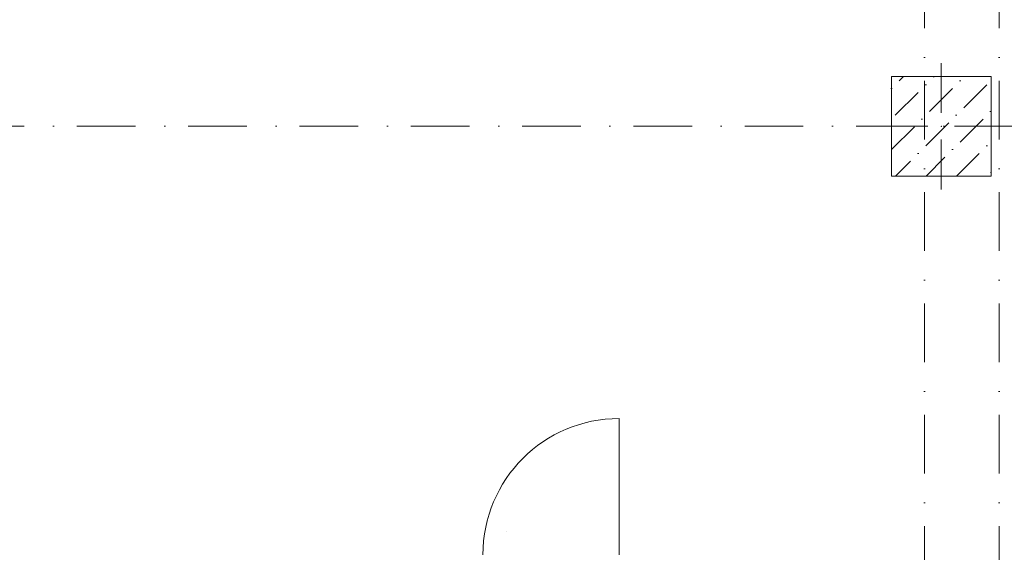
# Model space of a CAD drawing. Header units: millimetres. Extents: x -59761 to 112741, y -57975 to 46221.
# Tile 295 of 421: x 39099 to 45030, y -11565 to -8358. Entities that reach past the tile are written whole.
import ezdxf

# ---------------------------------------------------------------- set-up
doc = ezdxf.new("R2010")
doc.units = ezdxf.units.MM
for name, pattern in [('Wipeout_Contour', [1000, 0, -1000]), ('Штриховая', [564.444447, 282.222223, -282.222223]), ('Штрихпунктирная', [670.277762, 352.777767, -176.388884, 0, -141.111112])]:
    doc.linetypes.add(name, pattern=pattern)
for name, color, linetype in [('Конструктив - Колонны', 7, 'Continuous'), ('Конструктив - Стены Блок 200 нов', 7, 'Continuous'), ('Элемент модели - Границы зон', 7, 'Continuous'), ('Элемент Модели - Зона', 7, 'Continuous'), ('Элемент Модели - Оси', 2, 'Continuous')]:
    doc.layers.add(name, color=color, linetype=linetype)

msp = doc.modelspace()

# ---------------------------------------------------------------- linework, layer by layer
at = {"layer": 'Конструктив - Стены Блок 200 нов', "color": 7, "linetype": 'Continuous', "lineweight": 5}
msp.add_line((42709.47, -11580), (42709.47, -10760), dxfattribs=at)
msp.add_arc((42709.47, -11580), 820, 90, 180, dxfattribs=at)
at = {"layer": 'Элемент модели - Границы зон', "color": 250, "linetype": 'Штрихпунктирная', "lineweight": 15}
msp.add_line((42034.3, -17331.5), (42034.3, -11320.46), dxfattribs=at)
at = {"layer": 'Элемент Модели - Зона', "color": 253, "linetype": 'Штриховая', "lineweight": 15, "flags": 128}
msp.add_lwpolyline([(44350, -9300), (44350, -8700), (44950, -8700), (44950, -9300)], close=True, dxfattribs=at)
at = {"layer": 'Элемент Модели - Оси', "color": 7, "linetype": 'Штрихпунктирная', "lineweight": 15}
msp.add_line((45000, 38200), (45000, -55975), dxfattribs=at)

# ---------------------------------------------------------------- next in the draw order: wipeouts: each hides what was drawn before it
at = {"color": 254, "linetype": 'Wipeout_Contour', "lineweight": 0, "ltscale": 10078880.98680765}
msp.add_wipeout([(44350, -9300), (44950, -9300), (44950, -8700), (44350, -8700)], dxfattribs=at).dxf.layer = 'Конструктив - Колонны'

# ---------------------------------------------------------------- next in the draw order: hatches: boundary and pattern name
at = {"layer": 'Конструктив - Колонны', "linetype": 'Continuous', "lineweight": 15}
h = msp.add_hatch(dxfattribs=at)
h.set_pattern_fill('БЕТОН_01_000D', style=0, pattern_type=2)
h.set_pattern_definition([(45, (-45000, -54000), (-183.84776, 183.84776), [195, -65, 0, -65]), (45, (-44977.02, -53793.17), (-183.84776, 183.84776), [195, -65, 0, -65])])
h.paths.add_polyline_path([(44350, -9300), (44950, -9300), (44950, -8700), (44350, -8700)])

# ---------------------------------------------------------------- next in the draw order: linework, layer by layer
at = {"layer": 'Конструктив - Колонны', "color": 7, "linetype": 'Continuous', "lineweight": 0}
for p, q in [((44650, -8920), (44650, -8620)), ((44570, -9000), (44270, -9000)), ((44730, -9000), (45030, -9000)), ((45270, -9000), (44970, -9000)), ((44650, -9080), (44650, -9380))]:
    msp.add_line(p, q, dxfattribs=at)
at = {"layer": 'Конструктив - Колонны', "color": 7, "linetype": 'Continuous', "lineweight": 15, "flags": 128}
msp.add_lwpolyline([(44350, -9300), (44950, -9300), (44950, -8700), (44350, -8700)], close=True, dxfattribs=at)
at = {"layer": 'Конструктив - Колонны', "color": 7, "linetype": 'Continuous', "lineweight": 0}
msp.add_point((44650, -9000), dxfattribs=at)
at = {"layer": 'Элемент Модели - Оси', "color": 7, "linetype": 'Штрихпунктирная', "lineweight": 15}
for p, q in [((44550, 38200), (44550, -55975)), ((-57760.58, -9000), (110650, -9000))]:
    msp.add_line(p, q, dxfattribs=at)

doc.saveas('drawing.dxf')
